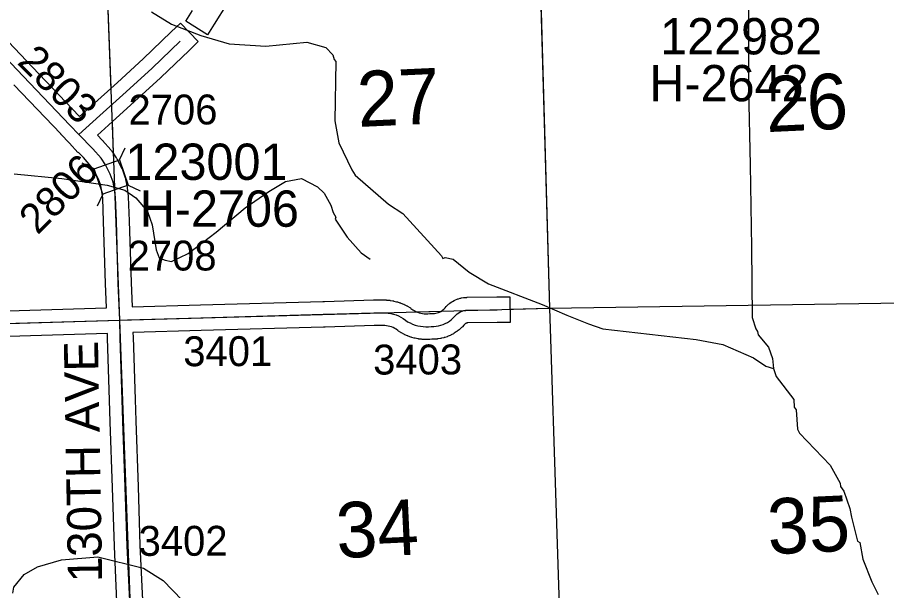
# Model space of a CAD drawing. Extents: x 128.7 to 185.5, y -21.4 to 12.6.
# Drawn here: x 136.899 to 138.935, y -7.251 to -5.909 of the extents above; entities that cross this region are included whole.
import ezdxf

# ---------------------------------------------------------------- set-up
doc = ezdxf.new("R2010")
doc.units = 0
for name, color, linetype in [('tdCoHydroRiver', 7, 'Continuous'), ('tdCoSecRdNmbr', 7, 'Continuous'), ('tdCoSecRdTxt', 7, 'Continuous'), ('tdCoSecRteBand', 7, 'Continuous'), ('tdCoSecRteCL', 7, 'Continuous'), ('tdCoSectLine', 7, 'Continuous'), ('tdCoSectLinePart', 7, 'Continuous'), ('tdCoSectNmbr', 7, 'Continuous'), ('tdCoStrucSec', 7, 'Continuous'), ('tdCoStrucSecCoName', 7, 'Continuous'), ('tdCoStrucSecFHWANum', 7, 'Continuous'), ('tdCoSurfAsphalt', 7, 'Continuous'), ('tdCoSurfEarth', 7, 'Continuous'), ('tdCoSurfGravel', 7, 'Continuous')]:
    doc.layers.add(name, color=color, linetype=linetype)

msp = doc.modelspace()

# ---------------------------------------------------------------- linework, layer by layer
at = {"layer": 'tdCoHydroRiver'}
for points in [[(138.6113, -5.8806), (138.6111, -6.0778), (138.6151, -6.2543), (138.618, -6.4482), (138.62, -6.6119), (138.6288, -6.6384), (138.6321, -6.6446), (138.6339, -6.6524), (138.6585, -6.6815), (138.6673, -6.708), (138.6696, -6.7315), (138.6765, -6.7502), (138.7176, -6.8042), (138.7182, -6.8215), (138.7231, -6.8277), (138.7261, -6.8733), (138.7311, -6.8827), (138.8029, -6.9577), (138.8263, -6.9996), (138.8266, -7.0075), (138.8348, -7.0183), (138.8487, -7.0589), (138.8525, -7.0793), (138.8668, -7.1357), (138.8717, -7.1387), (138.8792, -7.1779), (138.8998, -7.2309), (138.9149, -7.2604)], [(137.2135, -5.8964), (137.2601, -5.9249), (137.3288, -5.9512), (137.3957, -5.9712), (137.4811, -5.9764), (137.5771, -5.9671), (137.6217, -5.9799), (137.638, -5.9968), (137.6415, -6.0077), (137.6448, -6.0123), (137.6428, -6.1513), (137.6523, -6.203), (137.6824, -6.266), (137.6906, -6.2785), (137.7681, -6.3466), (137.8018, -6.3681), (137.8927, -6.4677), (137.896, -6.474), (137.9008, -6.4714), (137.9199, -6.4756), (137.9571, -6.506), (138.0022, -6.533), (138.1283, -6.5811), (138.1859, -6.6062), (138.2371, -6.6267), (138.2706, -6.6382), (138.4891, -6.663), (138.5511, -6.6752), (138.623, -6.7061), (138.6521, -6.7257), (138.6696, -6.7315)], [(136.8923, -6.2757), (137.0032, -6.2865), (137.1094, -6.3021), (137.1508, -6.3134), (137.1766, -6.3315), (137.2044, -6.3638), (137.2149, -6.395), (137.2246, -6.4531), (137.2315, -6.4719), (137.2458, -6.4777), (137.2601, -6.4804), (137.299, -6.4619), (137.3653, -6.4124), (137.433, -6.3551), (137.4886, -6.3171), (137.5273, -6.2937), (137.565, -6.2863), (137.6019, -6.3056), (137.6181, -6.3209), (137.6332, -6.3488), (137.6385, -6.366), (137.6451, -6.3769), (137.6437, -6.3816), (137.6718, -6.4234), (137.7045, -6.4602), (137.7255, -6.4753)], [(136.8885, -7.2574), (136.8912, -7.2431), (136.9156, -7.2139), (136.9466, -7.1956), (137.0029, -7.1796), (137.0879, -7.1722), (137.1944, -7.1989), (137.2411, -7.2274), (137.2851, -7.2734)]]:
    msp.add_lwpolyline(points, dxfattribs=at)
at = {"layer": 'tdCoSecRteBand'}
for points in [[(137.3908, -5.8767), (137.3605, -5.9247), (137.3445, -5.9501), (137.2937, -5.9181), (137.3097, -5.8927)], [(136.8496, -5.9369), (136.9348, -6.0257), (136.9348, -6.0258), (136.9349, -6.0258), (137.0443, -6.1407), (137.0443, -6.1407), (137.0451, -6.1415), (137.0726, -6.1168), (137.1337, -6.0614), (137.1337, -6.0614), (137.1337, -6.0614), (137.1943, -6.0064), (137.2598, -5.9433), (137.2814, -5.9225), (137.323, -5.9658), (137.3014, -5.9866), (137.2356, -6.05), (137.2353, -6.0503), (137.2349, -6.0506), (137.174, -6.1058), (137.1129, -6.1613), (137.1128, -6.1613), (137.1127, -6.1614), (137.0868, -6.1847), (137.098, -6.1963), (137.0985, -6.1968), (137.099, -6.1974), (137.118, -6.2191), (137.1193, -6.2206), (137.1204, -6.2222), (137.1307, -6.2377), (137.1316, -6.2391), (137.1324, -6.2406), (137.1437, -6.2626), (137.1447, -6.2644), (137.1454, -6.2664), (137.1518, -6.2846), (137.1525, -6.2867), (137.153, -6.2889), (137.1564, -6.3066), (137.1566, -6.3076), (137.1567, -6.3087), (137.159, -6.3267), (137.1591, -6.328), (137.1592, -6.3293), (137.1611, -6.3853), (137.1611, -6.3853), (137.1611, -6.3854), (137.1658, -6.53), (137.1679, -6.5872), (137.1681, -6.5872), (137.1681, -6.5872), (137.3282, -6.5824), (137.3282, -6.5824), (137.3283, -6.5824), (137.6148, -6.5744), (137.6183, -6.5743), (137.7334, -6.5708), (137.7338, -6.5708), (137.7343, -6.5708), (137.7614, -6.5708), (137.7628, -6.5708), (137.7641, -6.5709), (137.7704, -6.5715), (137.7715, -6.5716), (137.7726, -6.5718), (137.7788, -6.5728), (137.7799, -6.573), (137.7811, -6.5733), (137.7872, -6.5748), (137.7883, -6.575), (137.7894, -6.5754), (137.7953, -6.5773), (137.7964, -6.5777), (137.7975, -6.5781), (137.8033, -6.5805), (137.8043, -6.581), (137.8054, -6.5815), (137.811, -6.5843), (137.812, -6.5848), (137.813, -6.5854), (137.8184, -6.5887), (137.8197, -6.5895), (137.8209, -6.5904), (137.8251, -6.5935), (137.8286, -6.5958), (137.8322, -6.5977), (137.836, -6.5994), (137.8399, -6.6008), (137.8439, -6.6019), (137.848, -6.6027), (137.8521, -6.6032), (137.8562, -6.6034), (137.8604, -6.6033), (137.8656, -6.6028), (137.8673, -6.6026), (137.8691, -6.6026), (137.8734, -6.6027), (137.8765, -6.6024), (137.8795, -6.602), (137.8825, -6.6012), (137.8854, -6.6003), (137.8882, -6.5991), (137.8909, -6.5976), (137.8935, -6.5959), (137.896, -6.5941), (137.8982, -6.592), (137.901, -6.589), (137.9037, -6.586), (137.9048, -6.5847), (137.906, -6.5836), (137.9093, -6.5807), (137.9105, -6.5796), (137.9119, -6.5786), (137.9154, -6.5761), (137.9168, -6.5752), (137.9182, -6.5743), (137.922, -6.5722), (137.9235, -6.5714), (137.925, -6.5708), (137.929, -6.5691), (137.9306, -6.5685), (137.9322, -6.568), (137.9363, -6.5668), (137.938, -6.5663), (137.9396, -6.566), (137.9439, -6.5653), (137.9455, -6.565), (137.9472, -6.5649), (137.9515, -6.5647), (137.9522, -6.5646), (137.9528, -6.5646), (138.0224, -6.5636), (138.0524, -6.5632), (138.0532, -6.6232), (138.0232, -6.6236), (137.9544, -6.6246), (137.9524, -6.6247), (137.9515, -6.6249), (137.9505, -6.6252), (137.9497, -6.6255), (137.9488, -6.626), (137.948, -6.6265), (137.9473, -6.6272), (137.9456, -6.6291), (137.9454, -6.6293), (137.9452, -6.6295), (137.9414, -6.6336), (137.9406, -6.6346), (137.9396, -6.6354), (137.9355, -6.6392), (137.9346, -6.64), (137.9336, -6.6408), (137.9292, -6.6442), (137.9282, -6.645), (137.9271, -6.6457), (137.9224, -6.6487), (137.9214, -6.6494), (137.9203, -6.65), (137.9153, -6.6526), (137.9142, -6.6532), (137.9131, -6.6537), (137.9079, -6.6559), (137.9068, -6.6564), (137.9056, -6.6568), (137.9003, -6.6586), (137.8991, -6.659), (137.8979, -6.6592), (137.8925, -6.6606), (137.8912, -6.6609), (137.89, -6.6611), (137.8845, -6.6619), (137.8832, -6.6621), (137.882, -6.6622), (137.8764, -6.6626), (137.8752, -6.6627), (137.8739, -6.6627), (137.8701, -6.6626), (137.8654, -6.6631), (137.8643, -6.6632), (137.8632, -6.6633), (137.8568, -6.6634), (137.8557, -6.6635), (137.8546, -6.6634), (137.8482, -6.6631), (137.8471, -6.6631), (137.8459, -6.6629), (137.8396, -6.6622), (137.8385, -6.662), (137.8374, -6.6618), (137.8311, -6.6606), (137.83, -6.6603), (137.8289, -6.6601), (137.8228, -6.6583), (137.8217, -6.658), (137.8207, -6.6577), (137.8146, -6.6555), (137.8136, -6.6551), (137.8126, -6.6547), (137.8067, -6.6521), (137.8057, -6.6516), (137.8047, -6.6511), (137.7991, -6.648), (137.7981, -6.6475), (137.7972, -6.6469), (137.7918, -6.6435), (137.7908, -6.6429), (137.7899, -6.6422), (137.786, -6.6393), (137.7829, -6.6374), (137.7793, -6.6355), (137.7756, -6.634), (137.7718, -6.6328), (137.7679, -6.6318), (137.7639, -6.6311), (137.7601, -6.6308), (137.7347, -6.6308), (137.62, -6.6342), (137.62, -6.6342), (137.62, -6.6342), (137.6165, -6.6343), (137.33, -6.6424), (137.1701, -6.6472), (137.1705, -6.658), (137.1705, -6.6581), (137.1705, -6.6582), (137.1749, -6.8036), (137.1767, -6.8538), (137.1821, -7.0082), (137.1821, -7.0082), (137.1821, -7.0083), (137.1865, -7.1452), (137.1927, -7.2737)], [(137.0413, -6.2255), (137.0216, -6.2036), (137.0011, -6.1822), (137.001, -6.1822), (137.0009, -6.1821), (136.8915, -6.0672)], [(136.7547, -6.5999), (136.9284, -6.5947), (137.1079, -6.5891), (137.1059, -6.5322), (137.1059, -6.5321), (137.1059, -6.5321), (137.1012, -6.3873), (137.0992, -6.3327), (137.0973, -6.317), (137.0945, -6.3025), (137.0895, -6.2883), (137.0799, -6.2696), (137.0715, -6.2571), (137.0543, -6.2375), (137.0421, -6.2248), (137.0413, -6.2255)], [(137.1327, -7.2765), (137.1266, -7.1478), (137.1266, -7.1476), (137.1266, -7.1473), (137.1221, -7.0103), (137.1167, -6.8559), (137.1167, -6.8559), (137.1167, -6.8559), (137.115, -6.8056), (137.115, -6.8055), (137.115, -6.8055), (137.1105, -6.6601), (137.1101, -6.6492), (137.1101, -6.6491), (136.9303, -6.6547), (136.9303, -6.6547), (136.9303, -6.6547), (136.7564, -6.6599)]]:
    msp.add_lwpolyline(points, dxfattribs=at)
at = {"layer": 'tdCoSecRteCL'}
for points in [[(136.0844, -5.2336), (136.1045, -5.2509), (136.1566, -5.298), (136.2882, -5.4216), (136.4347, -5.5607), (136.5425, -5.6615), (136.5953, -5.7146), (136.6429, -5.7636), (136.6905, -5.8135), (136.7817, -5.9079), (136.8278, -5.9575), (136.9131, -6.0465), (137.0226, -6.1614), (137.0436, -6.1831)], [(137.0436, -6.1831), (137.0927, -6.1391), (137.1539, -6.0836), (137.2148, -6.0283), (137.2806, -5.965)], [(137.139, -6.6181), (137.1358, -6.5311), (137.1312, -6.3863), (137.1292, -6.3303), (137.127, -6.3123), (137.1235, -6.2946), (137.1171, -6.2763), (137.1057, -6.2544), (137.0954, -6.2389), (137.0764, -6.2172), (137.0436, -6.1831)], [(137.139, -6.6181), (137.1575, -6.6176), (137.3291, -6.6124), (137.6156, -6.6043), (137.6191, -6.6042), (137.7343, -6.6008), (137.7614, -6.6008), (137.7677, -6.6014), (137.7739, -6.6024), (137.78, -6.6039), (137.786, -6.6059), (137.7918, -6.6083), (137.7975, -6.6111), (137.8028, -6.6144), (137.808, -6.6182), (137.8133, -6.6216), (137.819, -6.6247), (137.8248, -6.6273), (137.8308, -6.6294), (137.837, -6.6311), (137.8432, -6.6324), (137.8496, -6.6332), (137.8559, -6.6334), (137.8623, -6.6333), (137.8687, -6.6326), (137.8743, -6.6327), (137.8798, -6.6323), (137.8854, -6.6314), (137.8908, -6.6301), (137.8961, -6.6283), (137.9012, -6.6261), (137.9062, -6.6235), (137.9109, -6.6205), (137.9153, -6.6171), (137.9194, -6.6133), (137.9232, -6.6092), (137.9261, -6.606), (137.9293, -6.6031), (137.9328, -6.6006), (137.9366, -6.5985), (137.9406, -6.5968), (137.9447, -6.5956), (137.949, -6.5949), (137.9533, -6.5946), (138.0228, -6.5936)], [(136.141, -6.6467), (136.153, -6.6464), (136.2598, -6.6437), (136.4431, -6.6383), (136.558, -6.6346), (136.7555, -6.6299), (136.9294, -6.6247), (137.139, -6.6181)], [(137.1836, -8.1307), (137.182, -8.0268), (137.181, -7.8859), (137.1802, -7.7584), (137.1768, -7.6322), (137.1736, -7.5323), (137.1686, -7.4048), (137.1627, -7.2751), (137.1566, -7.1464), (137.1521, -7.0093), (137.1467, -6.8549), (137.145, -6.8046), (137.1405, -6.6591), (137.139, -6.6181)]]:
    msp.add_lwpolyline(points, dxfattribs=at)
at = {"layer": 'tdCoSectLine'}
for points in [[(138.117, -5.59), (138.1452, -6.59)], [(137.1003, -5.6022), (137.1386, -6.6181)], [(137.1386, -6.6181), (138.1452, -6.59)], [(138.1452, -6.59), (139.1283, -6.5748)], [(138.1452, -6.59), (138.1783, -7.5984)], [(136.1406, -6.6467), (137.1386, -6.6181)], [(137.1386, -6.6181), (137.1762, -7.6276)]]:
    msp.add_lwpolyline(points, dxfattribs=at)
at = {"layer": 'tdCoSectLinePart'}
for points in [[(137.1003, -5.6022), (137.1181, -6.075)], [(138.1253, -5.8829), (138.1452, -6.59)], [(137.1211, -6.1532), (137.1239, -6.2284)], [(138.0524, -6.5926), (138.1452, -6.59)], [(138.1452, -6.59), (139.1283, -6.5748)], [(138.1452, -6.59), (138.1783, -7.5984)], [(137.8344, -6.5987), (137.8909, -6.5971)]]:
    msp.add_lwpolyline(points, dxfattribs=at)
at = {"layer": 'tdCoStrucSec'}
for p, q in [((137.1382, -6.243), (137.1517, -6.2147)), ((137.0791, -6.2637), (137.0509, -6.2502)), ((137.1589, -6.302), (137.1871, -6.3156)), ((137.0999, -6.3228), (137.0863, -6.351))]:
    msp.add_line(p, q, dxfattribs=at)
msp.add_lwpolyline([(137.0999, -6.3228), (137.0791, -6.2637), (137.1382, -6.243), (137.1589, -6.302)], close=True, dxfattribs=at)
at = {"layer": 'tdCoSurfAsphalt'}
msp.add_lwpolyline([(137.1627, -7.2751), (137.1566, -7.1464), (137.1521, -7.0093), (137.1467, -6.8549), (137.145, -6.8046), (137.1405, -6.6591), (137.139, -6.6181), (137.1358, -6.5311), (137.1312, -6.3863), (137.1292, -6.3303), (137.127, -6.3123), (137.1235, -6.2946), (137.1171, -6.2763), (137.1057, -6.2544), (137.0954, -6.2389), (137.0764, -6.2172), (137.0436, -6.1831), (137.0226, -6.1614), (136.9131, -6.0465), (136.8278, -5.9575)], dxfattribs=at)
at = {"layer": 'tdCoSurfEarth'}
msp.add_lwpolyline([(137.6156, -6.6043), (137.6191, -6.6042), (137.7343, -6.6008), (137.7614, -6.6008), (137.7677, -6.6014), (137.7739, -6.6024), (137.78, -6.6039), (137.786, -6.6059), (137.7918, -6.6083), (137.7975, -6.6111), (137.8028, -6.6144), (137.808, -6.6182), (137.8133, -6.6216), (137.819, -6.6247), (137.8248, -6.6273), (137.8308, -6.6294), (137.837, -6.6311), (137.8432, -6.6324), (137.8496, -6.6332), (137.8559, -6.6334), (137.8623, -6.6333), (137.8687, -6.6326), (137.8743, -6.6327), (137.8798, -6.6323), (137.8854, -6.6314), (137.8908, -6.6301), (137.8961, -6.6283), (137.9012, -6.6261), (137.9062, -6.6235), (137.9109, -6.6205), (137.9153, -6.6171), (137.9194, -6.6133), (137.9232, -6.6092), (137.9261, -6.606), (137.9293, -6.6031), (137.9328, -6.6006), (137.9366, -6.5985), (137.9406, -6.5968), (137.9447, -6.5956), (137.949, -6.5949), (137.9533, -6.5946), (138.0228, -6.5936)], dxfattribs=at)
at = {"layer": 'tdCoSurfGravel'}
for points in [[(137.0436, -6.1831), (137.0927, -6.1391), (137.1539, -6.0836), (137.2148, -6.0283), (137.2806, -5.965)], [(137.139, -6.6181), (137.1575, -6.6176), (137.3291, -6.6124), (137.6156, -6.6043)], [(135.1299, -6.6764), (135.2036, -6.6738), (135.3585, -6.6689), (135.5232, -6.6634), (135.6574, -6.6605), (135.7826, -6.6563), (136.0075, -6.6501), (136.141, -6.6467), (136.153, -6.6464), (136.2598, -6.6437), (136.4431, -6.6383), (136.558, -6.6346), (136.7555, -6.6299), (136.9294, -6.6247), (137.139, -6.6181)]]:
    msp.add_lwpolyline(points, dxfattribs=at)

# ---------------------------------------------------------------- texts
at = {"layer": 'tdCoSecRdNmbr'}
for s, rotation, p in [('2803', 315.1038, (136.8966, -6.0163)), ('2706', 0.1044, (137.1597, -6.1601)), ('2806', 45.1026, (136.9465, -6.4201)), ('2708', 0.1044, (137.1577, -6.5021)), ('3401', 0.1045, (137.288, -6.7259)), ('3403', 0.1048, (137.7325, -6.7454)), ('3402', 0.1044, (137.1834, -7.17))]:
    msp.add_text(s, height=0.07, rotation=rotation, dxfattribs=at).set_placement(p)
at = {"layer": 'tdCoSecRdTxt'}
msp.add_text('130TH AVE', height=0.08, rotation=91, dxfattribs=at).set_placement((137.0981, -7.231))
at = {"layer": 'tdCoSectNmbr'}
for s, rotation, p in [('27', 2.6571, (137.6977, -6.1658)), ('26', 2.6578, (138.6537, -6.1779)), ('34', 2.657, (137.6484, -7.1755)), ('35', 2.6578, (138.6582, -7.1665))]:
    msp.add_text(s, height=0.13, rotation=rotation, dxfattribs=at).set_placement(p)
at = {"layer": 'tdCoStrucSecCoName'}
for s, p in [('H-2642', (138.3793, -6.1056)), ('H-2706', (137.186, -6.3994))]:
    msp.add_text(s, height=0.085, dxfattribs=at).set_placement(p)
at = {"layer": 'tdCoStrucSecFHWANum'}
for s, p in [('122982', (138.4045, -5.9957)), ('123001', (137.1526, -6.2896))]:
    msp.add_text(s, height=0.085, dxfattribs=at).set_placement(p)

doc.saveas('drawing.dxf')
